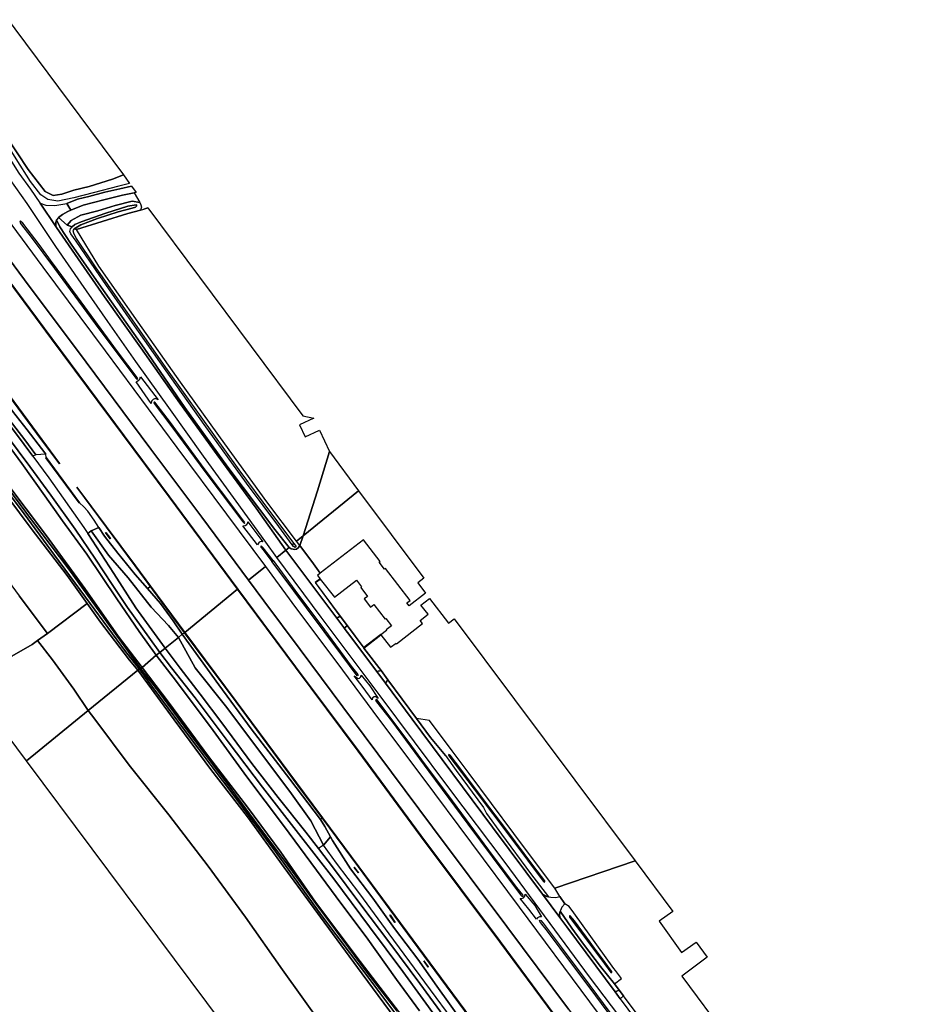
# Model space of a CAD drawing. Extents: x -26035517 to 31750492, y -9237385 to 8160032.
# Tile 270 of 298: x 28460222 to 28778200, y -4870432 to -4523683. Entities that reach past the tile are written whole.
import ezdxf

# ---------------------------------------------------------------- set-up
doc = ezdxf.new("R2010")
doc.units = 0
doc.layers.add('T-25', color=7, linetype='CONTINUOUS')

msp = doc.modelspace()

# ---------------------------------------------------------------- linework, layer by layer
at = {"layer": 'T-25', "color": 9}
for points in [[(28348281, -4400897, 13309), (28357870, -4413837, 13399), (28368183, -4427275, 13399), (28380854, -4443375, 13445), (28395974, -4461534, 13420), (28405290, -4472671, 13465), (28412065, -4480148, 13523), (28417312, -4486364, 13564), (28421504, -4491759, 13630), (28425646, -4497665, 13671), (28428516, -4502560, 13646), (28431238, -4508600, 13646), (28433957, -4515781, 13642), (28435973, -4523360, 13617), (28437687, -4529874, 13597), (28439554, -4536965, 13556), (28442036, -4545460, 13502), (28445479, -4552986, 13461), (28449335, -4560593, 13465), (28454451, -4568908, 13494), (28459941, -4577689, 13547), (28463976, -4583374, 13593), (28467356, -4588136, 13638), (28467460, -4588290, 13638)], [(28325423, -4418878, 14152), (28336530, -4433848, 14152), (28354805, -4458333, 14181), (28379178, -4491000, 14144), (28404773, -4525330, 14115), (28428972, -4557859, 14115), (28451664, -4588431, 14053), (28468349, -4610777, 14049), (28490360, -4640355, 14061), (28515628, -4674354, 14136), (28533047, -4697787, 14074), (28546819, -4716298, 14075)], [(28319298, -4423637, 14148), (28341872, -4453923, 14123), (28364593, -4484496, 14136), (28391630, -4520723, 14111), (28410987, -4546727, 14107), (28440267, -4586214, 14061), (28463548, -4617472, 14024), (28480204, -4639763, 13975), (28506410, -4674949, 14078), (28524336, -4698890, 14041), (28540873, -4721122, 14051)], [(28315582, -4426506, 13087), (28345494, -4466706, 12988), (28377228, -4509385, 13074), (28405218, -4546897, 13066), (28448473, -4605095, 13079), (28471469, -4636002, 13062), (28512965, -4691707, 13140), (28537007, -4724213, 13108)], [(28509638, -4746482, 14178), (28505663, -4741113, 14296), (28498191, -4730672, 14205), (28492754, -4722552, 14160), (28486982, -4713675, 14090), (28479821, -4703072, 14090), (28471231, -4691074, 14045), (28463800, -4681044, 13955), (28451039, -4664043, 14045), (28437848, -4645891, 14078), (28427090, -4631036, 14111), (28418126, -4618765, 14082), (28406505, -4604150, 14144), (28391021, -4583823, 14123), (28377199, -4564854, 14263), (28364773, -4547890, 14288), (28353888, -4533708, 14296), (28343020, -4519316, 14407)], [(28346743, -4520167, 14312), (28358917, -4535950, 14296), (28361595, -4539449, 14306), (28370358, -4550897, 14337), (28382544, -4567440, 14210), (28395073, -4584421, 14177), (28407363, -4600667, 14111), (28413339, -4608571, 14066), (28419361, -4616536, 14020), (28430911, -4631886, 14004), (28444634, -4650739, 13996), (28458702, -4669146, 14000), (28464838, -4677436, 14000), (28470497, -4685080, 14000), (28482810, -4702514, 14094), (28484183, -4704601, 14106), (28493439, -4718672, 14189), (28501170, -4730810, 14267), (28507736, -4739897, 14275), (28511468, -4745001, 14166)], [(28550867, -4713044, 13620), (28546974, -4707702, 13621), (28536463, -4693241, 13621), (28524969, -4677441, 13568), (28513310, -4661107, 13584), (28501168, -4644071, 13527), (28491290, -4629981, 13494), (28481823, -4616472, 13502), (28472907, -4603524, 13543), (28462806, -4588425, 13535), (28454867, -4577089, 13523), (28448820, -4567513, 13572), (28444288, -4559792, 13572), (28440549, -4552352, 13552), (28437833, -4545387, 13593), (28435474, -4537170, 13576), (28433350, -4528778, 13564), (28430933, -4520439, 13539)], [(28474239, -4680021, 13161), (28467970, -4671556, 13255), (28453026, -4651536, 13321), (28435077, -4627360, 13284), (28416204, -4602049, 13243), (28395044, -4573652, 13181), (28372076, -4542793, 13177), (28359363, -4525590, 13214)], [(28459941, -4577689, 13547), (28463976, -4583374, 13593), (28467356, -4588136, 13638), (28467460, -4588290, 13638), (28472985, -4596523, 13626), (28473216, -4596868, 13626), (28480846, -4607874, 13626), (28490085, -4621274, 13617), (28502939, -4639267, 13638), (28516666, -4658691, 13675), (28529750, -4676909, 13700), (28543543, -4695685, 13695), (28553978, -4710453, 13690), (28550867, -4713044, 13620), (28546974, -4707702, 13621), (28536463, -4693241, 13621), (28524969, -4677441, 13568), (28513310, -4661107, 13584), (28501168, -4644071, 13527), (28491290, -4629981, 13494), (28481823, -4616472, 13502), (28472907, -4603524, 13543), (28462806, -4588425, 13535), (28454867, -4577089, 13523)], [(28499569, -4582317, 13272), (28495512, -4583288, 13218), (28490207, -4584438, 13280), (28484630, -4585992, 13317), (28480589, -4586928, 13371), (28476830, -4588395, 13428)], [(28501309, -4584565, 13329), (28500592, -4584699, 13315), (28496490, -4585467, 13235), (28489906, -4587100, 13260), (28482587, -4589041, 13387), (28478215, -4590787, 13494)], [(28500592, -4584699, 13315), (28502564, -4588017, 13251)], [(28473167, -4594207, 13617), (28472909, -4595159, 13617), (28472985, -4596523, 13626), (28467460, -4588290, 13638), (28469454, -4588945, 13630), (28472653, -4589148, 13609), (28476830, -4588395, 13428), (28478215, -4590787, 13494), (28477229, -4591241, 13523), (28475300, -4592313, 13547), (28473932, -4593361, 13601), (28473167, -4594207, 13617)], [(28505419, -4589932, 13161), (28504004, -4590414, 13169)], [(28555125, -4709543, 13706), (28550083, -4703274, 13720), (28533510, -4681217, 13716), (28518450, -4660227, 13671), (28504078, -4639373, 13654), (28488933, -4617882, 13626), (28478317, -4602716, 13658), (28474372, -4596674, 13667), (28473167, -4594207, 13617)], [(28473932, -4593361, 13601), (28476972, -4595988, 13531), (28478717, -4596594, 12589)], [(28553978, -4710453, 13690), (28543543, -4695685, 13695), (28529750, -4676909, 13700), (28516666, -4658691, 13675), (28502939, -4639267, 13638), (28490085, -4621274, 13617), (28480846, -4607874, 13626), (28473216, -4596868, 13626), (28472985, -4596523, 13626)], [(28479411, -4597319, 12589), (28480231, -4597615, 13482)], [(28448433, -4605125, 12690), (28471429, -4636032, 12690), (28512925, -4691737, 12690), (28536968, -4724245, 12690), (28518357, -4739541, 12690), (28506336, -4723229, 12690), (28500989, -4715973, 12690), (28480388, -4688309, 12690), (28480308, -4688369, 12690), (28500909, -4716033, 12690), (28506256, -4723289, 12690), (28505296, -4723986, 12690), (28500845, -4719107, 12690), (28494764, -4711524, 12690), (28490134, -4705594, 12690), (28488155, -4702566, 12690), (28486433, -4699933, 12690), (28484265, -4696711, 12690), (28482794, -4695245, 12690), (28481264, -4693827, 12690), (28469545, -4677877, 12690), (28469401, -4676745, 12690), (28467959, -4674753, 12690), (28462852, -4668173, 12690), (28457654, -4661562, 12690)], [(28502724, -4649451, 13568), (28508951, -4657519, 13642)], [(28452986, -4651566, 12690), (28467930, -4671586, 12690), (28474199, -4680051, 12690), (28474279, -4679991, 12690), (28468010, -4671526, 12690), (28453066, -4651506, 12690)], [(28506528, -4658796, 13844), (28501299, -4651173, 13765)], [(28451039, -4664043, 14045), (28463800, -4681044, 13955), (28471231, -4691074, 14045), (28479821, -4703072, 14090), (28486982, -4713675, 14090), (28492754, -4722552, 14160), (28498191, -4730672, 14205), (28505663, -4741113, 14296), (28509638, -4746482, 14178), (28508335, -4747510, 14239), (28502262, -4739138, 14255), (28494465, -4727645, 14251), (28483822, -4711851, 14185), (28475289, -4700158, 14061), (28469124, -4691325, 14160), (28460976, -4679987, 14131), (28454555, -4671181, 14148)], [(28458702, -4669146, 14000), (28464838, -4677436, 14000), (28470497, -4685080, 14000), (28482810, -4702514, 14094), (28484183, -4704601, 14106), (28493439, -4718672, 14189), (28501170, -4730810, 14267), (28507736, -4739897, 14275), (28511468, -4745001, 14166), (28509638, -4746482, 14178), (28505663, -4741113, 14296), (28498191, -4730672, 14205), (28492754, -4722552, 14160), (28486982, -4713675, 14090), (28479821, -4703072, 14090), (28471231, -4691074, 14045), (28463800, -4681044, 13955), (28451039, -4664043, 14045)], [(28454555, -4671181, 14148), (28460976, -4679987, 14131), (28469124, -4691325, 14160), (28475289, -4700158, 14061), (28483822, -4711851, 14185), (28494465, -4727645, 14251), (28502262, -4739138, 14255), (28508335, -4747510, 14239), (28503323, -4751767, 12801), (28494968, -4740727, 12795), (28483184, -4723991, 12799), (28469715, -4705405, 12795), (28455347, -4686398, 12820)], [(28469401, -4676745, 12690), (28465868, -4676970, 14044), (28464838, -4677436, 14000)], [(28451221, -4682254, 11274), (28464759, -4700288, 11274), (28477502, -4717161, 11274), (28490340, -4734912, 11274), (28502833, -4752137, 11423), (28502429, -4752400, 11423), (28497537, -4746209, 11274), (28485084, -4729290, 11274), (28472543, -4712212, 11274), (28460494, -4695954, 11274), (28448412, -4680073, 11274)], [(28448412, -4680073, 11274), (28460494, -4695954, 11274), (28472543, -4712212, 11274), (28485084, -4729290, 11274), (28497537, -4746209, 11274), (28502429, -4752400, 11423), (28501878, -4752795, 12751), (28498952, -4749192, 12832), (28488665, -4735902, 12721), (28484014, -4729331, 12683), (28476992, -4719410, 12626), (28464217, -4702854, 12737), (28452147, -4686799, 12869)], [(28481224, -4693857, 12622), (28469505, -4677907, 12622)], [(28455347, -4686398, 12820), (28469715, -4705405, 12795), (28483184, -4723991, 12799), (28494968, -4740727, 12795), (28503323, -4751767, 12801), (28502833, -4752137, 11423), (28490340, -4734912, 11274), (28477502, -4717161, 11274), (28464759, -4700288, 11274), (28451221, -4682254, 11274)], [(28452147, -4686799, 12869), (28464217, -4702854, 12737), (28476992, -4719410, 12626), (28484014, -4729331, 12683), (28469986, -4739792, 12750), (28460042, -4726582, 12721)], [(28518318, -4739573, 13096), (28500949, -4716003, 13194), (28480348, -4688339, 13198)], [(28540569, -4700516, 13650), (28545839, -4707518, 13720)], [(28488155, -4702566, 12690), (28485434, -4703672, 14176), (28484183, -4704601, 14106)], [(28492169, -4706464, 13165), (28490495, -4704259, 13165)], [(28543953, -4708579, 13868), (28538884, -4701918, 13852)], [(28558911, -4708800, 13702), (28558420, -4709612, 13600), (28557686, -4710158, 13571), (28556876, -4710286, 13596), (28556547, -4710181, 13630), (28555917, -4709980, 13694), (28555125, -4709543, 13706)], [(28558911, -4708800, 13702), (28563686, -4715301, 13678)], [(28676427, -4881198, 13563), (28660985, -4860760, 13547), (28631268, -4820550, 13600), (28611382, -4794165, 13551), (28587201, -4761804, 13555), (28566474, -4734072, 13538), (28550867, -4713044, 13620), (28553978, -4710453, 13690), (28571955, -4734416, 13643), (28574419, -4737700, 13636), (28574582, -4737917, 13636), (28575728, -4739445, 13633), (28586039, -4753285, 13650), (28589070, -4757352, 13655), (28598513, -4770026, 13670), (28626786, -4808039, 13706), (28644386, -4831619, 13673), (28650527, -4839847, 13662), (28652956, -4843101, 13657), (28669971, -4866093, 13662), (28671737, -4868479, 13663), (28680223, -4879946, 13665)], [(28553978, -4710453, 13690), (28571955, -4734416, 13643)], [(28778200, -5017295, 13568), (28770671, -5007371, 13547), (28746198, -4974604, 13596), (28721122, -4941033, 13555), (28702511, -4916178, 13583), (28676427, -4881198, 13563), (28660985, -4860760, 13547), (28631268, -4820550, 13600), (28611382, -4794165, 13551), (28587201, -4761804, 13555), (28566474, -4734072, 13538), (28550867, -4713044, 13620)], [(28653544, -4872151, 14079), (28631799, -4843079, 14059), (28605698, -4808044, 14051), (28581612, -4775737, 14043), (28559056, -4745487, 14088), (28546192, -4728317, 14030), (28540873, -4721122, 14051), (28546819, -4716298, 14075), (28557410, -4730668, 14088), (28571541, -4749576, 14129), (28587026, -4770388, 14071), (28601864, -4790198, 14071), (28619394, -4813728, 14079), (28636135, -4836188, 14100), (28660974, -4869505, 14133), (28677275, -4891348, 14079)], [(28546819, -4716298, 14075), (28557410, -4730668, 14088), (28571541, -4749576, 14129), (28587026, -4770388, 14071), (28601864, -4790198, 14071), (28619394, -4813728, 14079), (28636135, -4836188, 14100), (28660974, -4869505, 14133), (28677275, -4891348, 14079), (28693161, -4912561, 14092), (28709796, -4934880, 14100), (28726851, -4957732, 14125), (28742670, -4978842, 14153), (28758579, -5000224, 14207), (28773572, -5020364, 14231)], [(28540873, -4721122, 14051), (28546192, -4728317, 14030), (28559056, -4745487, 14088), (28581612, -4775737, 14043), (28605698, -4808044, 14051), (28631799, -4843079, 14059), (28653544, -4872151, 14079), (28677895, -4904738, 14092), (28703157, -4938664, 14137), (28731097, -4975961, 14161), (28753246, -5005784, 14215), (28767291, -5024655, 14267)], [(28566092, -4720641, 15500), (28564330, -4721875, 15500), (28573096, -4733704, 15500)], [(28627003, -4885995, 12620), (28598731, -4847756, 12620), (28579709, -4821989, 12620), (28566852, -4804740, 12620), (28560438, -4796129, 12620), (28536536, -4763797, 12620), (28518357, -4739541, 12690), (28536968, -4724245, 12690), (28557351, -4751649, 12620), (28579443, -4781234, 12620), (28601461, -4811074, 12620), (28629376, -4848388, 12620), (28653588, -4881117, 12620)], [(28537028, -4724241, 13108), (28557391, -4751619, 13108), (28579483, -4781204, 13133), (28601501, -4811044, 13120), (28629416, -4848358, 13100), (28653628, -4881087, 13046), (28677999, -4913925, 13087), (28703053, -4947684, 13067), (28729960, -4984091, 13038), (28747256, -5007274, 13071), (28762578, -5027671, 13044)], [(28484014, -4729331, 12683), (28469986, -4739792, 12750)], [(28573110, -4733722, 13620), (28573070, -4733752, 13600), (28571955, -4734416, 13643), (28574419, -4737700, 13636), (28574582, -4737917, 13636), (28575728, -4739445, 13633), (28586039, -4753285, 13650), (28589070, -4757352, 13655), (28598513, -4770026, 13670), (28626786, -4808039, 13706), (28644386, -4831619, 13673)], [(28573110, -4733722, 13620), (28575654, -4737136, 13620)], [(28659411, -4929979, 13179), (28645950, -4911782, 13260), (28626963, -4886025, 13198), (28598691, -4847786, 13215), (28579669, -4822019, 13231), (28566812, -4804770, 12817), (28560398, -4796159, 13219), (28536496, -4763827, 13120), (28518329, -4739588, 13096)], [(28575654, -4737136, 13620), (28575614, -4737166, 13600), (28574582, -4737917, 13636)], [(28575654, -4737136, 15500), (28581437, -4744906, 15500), (28587431, -4740292, 15500)], [(28466442, -4742345, 12633), (28471756, -4749063, 12503), (28479350, -4759407, 12495), (28484392, -4766991, 12530)], [(28601023, -4872715, 14280), (28592924, -4861745, 14428), (28582241, -4846641, 14530), (28573360, -4834831, 14530), (28564777, -4823215, 14424), (28553112, -4807460, 14272), (28540234, -4790371, 14170), (28528436, -4774010, 14145), (28515440, -4756694, 14207), (28508335, -4747510, 14239), (28509638, -4746482, 14178), (28513691, -4751908, 14133), (28522010, -4762470, 14084), (28533687, -4778022, 14100), (28545737, -4793938, 14108), (28558406, -4810318, 14178), (28570842, -4826214, 14252), (28583455, -4843172, 14264), (28595245, -4858875, 14207), (28607593, -4875995, 14161)], [(28607593, -4875995, 14161), (28595245, -4858875, 14207), (28583455, -4843172, 14264), (28570842, -4826214, 14252), (28558406, -4810318, 14178), (28545737, -4793938, 14108), (28533687, -4778022, 14100), (28522010, -4762470, 14084), (28513691, -4751908, 14133), (28509638, -4746482, 14178), (28511468, -4745001, 14166), (28516770, -4752059, 14157), (28523793, -4761236, 14063), (28531428, -4771330, 14063), (28542038, -4785571, 14063), (28551313, -4797601, 14059), (28560980, -4809827, 14104), (28565440, -4815613, 14138), (28570767, -4822524, 14178), (28580056, -4834978, 14227), (28590599, -4848911, 14252), (28601184, -4863121, 14207), (28609523, -4874467, 14194)], [(28509638, -4746482, 14178), (28513691, -4751908, 14133), (28522010, -4762470, 14084), (28533687, -4778022, 14100), (28545737, -4793938, 14108), (28558406, -4810318, 14178), (28570842, -4826214, 14252), (28583455, -4843172, 14264), (28595245, -4858875, 14207), (28607593, -4875995, 14161), (28619495, -4891790, 14088), (28631435, -4907663, 14002), (28643406, -4923315, 14022), (28655169, -4939366, 14010), (28667568, -4956443, 14079), (28679863, -4972943, 14129), (28692551, -4989463, 13998), (28705066, -5006794, 13973), (28717399, -5024376, 13989), (28727214, -5037862, 14026), (28733889, -5046516, 14108)], [(28609523, -4874467, 14194), (28601184, -4863121, 14207), (28590599, -4848911, 14252), (28580056, -4834978, 14227), (28570767, -4822524, 14178), (28565440, -4815613, 14138), (28560980, -4809827, 14104), (28551313, -4797601, 14059), (28542038, -4785571, 14063), (28531428, -4771330, 14063), (28523793, -4761236, 14063), (28516770, -4752059, 14157), (28511468, -4745001, 14166)], [(28595234, -4874936, 12817), (28580190, -4855415, 12813), (28564490, -4834408, 12723), (28552256, -4816910, 12661), (28540434, -4801037, 12694), (28526683, -4783106, 12710), (28512688, -4764028, 12764), (28503323, -4751767, 12801), (28508335, -4747510, 14239), (28515440, -4756694, 14207), (28528436, -4774010, 14145), (28540234, -4790371, 14170), (28553112, -4807460, 14272), (28564777, -4823215, 14424), (28573360, -4834831, 14530), (28582241, -4846641, 14530), (28592924, -4861745, 14428), (28601023, -4872715, 14280)], [(28592435, -4873482, 11423), (28581459, -4858927, 11423), (28566678, -4839236, 11423), (28550205, -4816495, 11423), (28535659, -4796902, 11423), (28519353, -4775347, 11423), (28506081, -4757464, 11423), (28502429, -4752400, 11423), (28502833, -4752137, 11423), (28508873, -4759969, 11423), (28519818, -4774712, 11423), (28531340, -4789992, 11423), (28544475, -4807800, 11423), (28555418, -4822405, 11423), (28565460, -4836277, 11423), (28571421, -4844170, 11423), (28582872, -4859634, 11423), (28593204, -4872906, 11423)], [(28593204, -4872906, 11423), (28582872, -4859634, 11423), (28571421, -4844170, 11423), (28565460, -4836277, 11423), (28555418, -4822405, 11423), (28544475, -4807800, 11423), (28531340, -4789992, 11423), (28519818, -4774712, 11423), (28508873, -4759969, 11423), (28502833, -4752137, 11423), (28503323, -4751767, 12801), (28512688, -4764028, 12764), (28526683, -4783106, 12710), (28540434, -4801037, 12694), (28552256, -4816910, 12661), (28564490, -4834408, 12723), (28580190, -4855415, 12813), (28595234, -4874936, 12817)], [(28587508, -4752852, 13690), (28586039, -4753285, 13650)], [(28587508, -4752852, 13690), (28589932, -4756190, 13768)], [(28584400, -4763191, 13838), (28581167, -4758824, 13858), (28578088, -4754760, 13838)], [(28580527, -4754536, 13530), (28583550, -4758315, 13629), (28586543, -4762787, 13518)], [(28589932, -4756190, 13768), (28589070, -4757352, 13655)], [(28484392, -4766991, 12530), (28486752, -4770038, 12530), (28498746, -4786164, 12485), (28512799, -4803733, 12485), (28526643, -4821797, 12522), (28539745, -4839738, 12579), (28552774, -4858239, 12596), (28566445, -4877307, 12583), (28577190, -4892863, 12609)], [(28610226, -4782848, 13739), (28604987, -4776528, 13690), (28599996, -4769777, 13768)], [(28623897, -4801602, 13740), (28624660, -4803241, 13735), (28629981, -4810561, 13670), (28640164, -4824355, 13653), (28646563, -4832591, 13641)], [(28616076, -4876510, 12624), (28607183, -4863985, 12624), (28600528, -4854533, 12624), (28592239, -4843760, 12624), (28584609, -4833074, 12624), (28576768, -4822703, 12624), (28570430, -4812726, 12624), (28569684, -4811404, 12624), (28567683, -4807861, 12624), (28566234, -4805368, 12878), (28566772, -4804800, 12620), (28579629, -4822049, 12620), (28598651, -4847816, 12620), (28626923, -4886055, 12620)], [(28569684, -4811404, 12624), (28567255, -4814353, 14276), (28565440, -4815613, 14138)], [(28614616, -4878369, 14207), (28602942, -4862626, 14190), (28590431, -4845621, 14301), (28580103, -4831489, 14202), (28571790, -4820682, 14276), (28567255, -4814353, 14276), (28569684, -4811404, 12624), (28570430, -4812726, 12624), (28576768, -4822703, 12624), (28584609, -4833074, 12624), (28592239, -4843760, 12624), (28600528, -4854533, 12624), (28607183, -4863985, 12624), (28616076, -4876510, 12624)], [(28579574, -4824100, 13190), (28578101, -4822199, 13190)], [(28690277, -4890700, 13813), (28672920, -4867468, 13875), (28671401, -4865429, 13788), (28669734, -4863193, 13747), (28672186, -4861398, 13805), (28670131, -4858563, 13637), (28669565, -4857783, 13637), (28655387, -4838231, 13648), (28653791, -4836030, 13649), (28652276, -4834990, 13645), (28650488, -4832488, 13645), (28648772, -4829510, 13624), (28677005, -4819945, 13186), (28690339, -4837714, 13600), (28685504, -4841145, 13600), (28693365, -4852224, 13600), (28698478, -4848596, 13600), (28702421, -4853867, 13600), (28693479, -4860505, 13600), (28709331, -4881856, 13600)], [(28650488, -4832488, 13645), (28648772, -4829510, 13624)], [(28642227, -4840504, 13957), (28639641, -4836915, 13961), (28636531, -4833123, 13911)], [(28638288, -4831672, 13645), (28641685, -4835683, 13772), (28644099, -4839650, 13788)], [(28646563, -4832591, 13641), (28645875, -4832457, 13641), (28644386, -4831619, 13673), (28650527, -4839847, 13662)], [(28646563, -4832591, 13641), (28647375, -4832749, 13641), (28649089, -4832795, 13657), (28650488, -4832488, 13645), (28652276, -4834990, 13645), (28651211, -4836274, 13620), (28650710, -4837363, 13633), (28650670, -4837575, 13635), (28650444, -4838771, 13649), (28650527, -4839847, 13662), (28652956, -4843101, 13657), (28669971, -4866093, 13662), (28671737, -4868479, 13663), (28680223, -4879946, 13665), (28688543, -4890951, 13671), (28695252, -4899825, 13676), (28709192, -4918263, 13686), (28729987, -4946311, 13701), (28736384, -4954939, 13705), (28737211, -4956054, 13706), (28746669, -4968702, 13692)], [(28653791, -4836030, 13649), (28652276, -4834990, 13645)], [(28592435, -4841594, 13190), (28590711, -4839003, 13190)], [(28669734, -4863193, 13747), (28664883, -4857156, 13629), (28658814, -4849258, 13633), (28654768, -4843659, 13608), (28650670, -4837575, 13635)], [(28604132, -4857282, 13190), (28602599, -4855137, 13190)], [(28671401, -4865429, 13788), (28669971, -4866093, 13662)], [(28671401, -4865429, 13788), (28672920, -4867468, 13875)], [(28672920, -4867468, 13875), (28671737, -4868479, 13663)]]:
    msp.add_polyline3d(points, dxfattribs=at)
for points in [[(28546819, -4716298, 14075), (28540873, -4721122, 14051), (28524336, -4698890, 14041), (28506410, -4674949, 14078), (28480204, -4639763, 13975), (28463548, -4617472, 14024), (28440267, -4586214, 14061), (28410987, -4546727, 14107), (28391630, -4520723, 14111), (28364593, -4484496, 14136), (28341872, -4453923, 14123), (28319298, -4423637, 14148), (28325423, -4418878, 14152), (28336530, -4433848, 14152), (28354805, -4458333, 14181), (28379178, -4491000, 14144), (28404773, -4525330, 14115), (28428972, -4557859, 14115), (28451664, -4588431, 14053), (28468349, -4610777, 14049), (28490360, -4640355, 14061), (28515628, -4674354, 14136), (28533047, -4697787, 14074)], [(28536968, -4724245, 12690), (28512925, -4691737, 12690), (28471429, -4636032, 12690), (28448433, -4605125, 12690), (28405178, -4546927, 12690), (28377188, -4509415, 12690), (28345454, -4466736, 12690), (28315521, -4426508, 12690), (28315601, -4426448, 13087), (28345534, -4466676, 12988), (28377268, -4509355, 13074), (28405258, -4546867, 13066), (28448513, -4605065, 13079), (28471509, -4635972, 13062), (28513005, -4691677, 13140), (28537046, -4724181, 13108)], [(28447990, -4550894, 12843), (28446884, -4548445, 12799), (28443071, -4535549, 12778), (28440499, -4525099, 12766), (28437492, -4515817, 12717), (28433859, -4505571, 12688), (28431903, -4499939, 12676), (28430458, -4495038, 12626), (28427387, -4489872, 12371), (28438338, -4502854, 12363), (28454713, -4521807, 12416), (28496770, -4578357, 12811), (28492883, -4579853, 12787), (28484681, -4582426, 12857), (28479299, -4583765, 12972), (28475051, -4585069, 12996), (28472028, -4585590, 13005), (28469148, -4584163, 13025), (28463235, -4576385, 12996), (28455491, -4564697, 12959), (28450053, -4555460, 12926)], [(28383741, -4558544, 12690), (28372036, -4542823, 13177), (28365404, -4533847, 12690), (28359323, -4525620, 12690), (28359403, -4525560, 12690), (28365484, -4533787, 12690), (28372116, -4542763, 12690), (28383821, -4558484, 12690), (28395084, -4573622, 12690), (28416244, -4602019, 12690), (28435117, -4627330, 12690), (28453066, -4651506, 12690), (28468010, -4671526, 12690), (28474279, -4679991, 12690), (28474199, -4680051, 12690), (28467930, -4671586, 12690), (28452986, -4651566, 12690), (28435037, -4627390, 12690), (28416164, -4602079, 12690), (28395004, -4573682, 12690)], [(28442389, -4757709, 12931), (28299509, -4566445, 12762), (28313923, -4555954, 12778), (28326046, -4547257, 12774), (28336053, -4560657, 12787), (28349865, -4578903, 12820), (28367516, -4602319, 12926), (28386363, -4627578, 12902), (28403590, -4650730, 12807), (28419052, -4671441, 12807), (28435681, -4693578, 12811), (28447309, -4709398, 12865), (28460042, -4726582, 12721), (28469986, -4739792, 12750), (28466442, -4742345, 12633), (28464613, -4743662, 12573), (28457446, -4747866, 12791), (28451764, -4751305, 12992)], [(28447990, -4550894, 12843), (28450053, -4555460, 12926), (28455491, -4564697, 12959), (28463235, -4576385, 12996), (28469148, -4584163, 13025), (28472028, -4585590, 13005), (28475051, -4585069, 12996), (28479299, -4583765, 12972), (28484681, -4582426, 12857), (28492883, -4579853, 12787), (28496770, -4578357, 12811), (28498958, -4581383, 13210), (28495128, -4582339, 13214), (28486085, -4584713, 13260), (28479294, -4586379, 13399), (28473622, -4587638, 13560), (28470147, -4587035, 13568), (28467679, -4585349, 13642), (28464007, -4580650, 13601), (28458996, -4572644, 13498), (28452781, -4562814, 13457), (28447172, -4552758, 13375), (28446757, -4551773, 13388)], [(28500592, -4584699, 13315), (28496490, -4585467, 13235), (28489906, -4587100, 13260), (28482587, -4589041, 13387), (28478215, -4590787, 13494), (28476830, -4588395, 13428), (28480589, -4586928, 13371), (28484630, -4585992, 13317), (28490207, -4584438, 13280), (28495512, -4583288, 13218), (28499569, -4582317, 13272), (28501309, -4584565, 13329)], [(28476972, -4595988, 13531), (28473932, -4593361, 13601), (28475300, -4592313, 13547), (28477229, -4591241, 13523), (28478215, -4590787, 13494), (28482587, -4589041, 13387), (28489906, -4587100, 13260), (28496490, -4585467, 13235), (28500592, -4584699, 13315), (28502564, -4588017, 13251), (28499796, -4587571, 13264), (28493850, -4589077, 13251), (28487701, -4590977, 13268), (28481734, -4592558, 13432), (28478361, -4594424, 13519)], [(28473167, -4594207, 13617), (28472909, -4595159, 13617), (28472985, -4596523, 13626), (28467460, -4588290, 13638), (28469454, -4588945, 13630), (28472653, -4589148, 13609), (28476830, -4588395, 13428), (28478215, -4590787, 13494), (28477229, -4591241, 13523), (28475300, -4592313, 13547), (28473932, -4593361, 13601)], [(28478717, -4596594, 12589), (28476972, -4595988, 13531), (28478361, -4594424, 13519), (28481734, -4592558, 13432), (28487701, -4590977, 13268), (28493850, -4589077, 13251), (28499796, -4587571, 13264), (28502564, -4588017, 13251), (28502910, -4588842, 13206), (28503131, -4589741, 13181), (28502741, -4590758, 13159), (28498330, -4591960, 13124), (28480231, -4597615, 13482), (28479411, -4597319, 12589), (28481784, -4595899, 12589), (28487612, -4593736, 12589), (28494864, -4591370, 12589), (28499846, -4590038, 12589), (28501056, -4589678, 12589), (28501464, -4589273, 12589), (28501201, -4588885, 12589), (28498313, -4589304, 12589), (28490521, -4591769, 12589), (28481899, -4594836, 12589), (28479615, -4595856, 12589)], [(28556210, -4708569, 12720), (28551457, -4702186, 12589), (28540177, -4686876, 12589), (28525223, -4666218, 12589), (28511796, -4647356, 12589), (28499852, -4630345, 12589), (28488491, -4613872, 12589), (28480146, -4601679, 12589), (28478297, -4599072, 12589), (28477916, -4598328, 12589), (28478153, -4597296, 12589), (28478717, -4596594, 12589), (28479615, -4595856, 12589), (28481899, -4594836, 12589), (28490521, -4591769, 12589), (28498313, -4589304, 12589), (28501201, -4588885, 12589), (28501464, -4589273, 12589), (28501056, -4589678, 12589), (28499846, -4590038, 12589), (28494864, -4591370, 12589), (28487612, -4593736, 12589), (28481784, -4595899, 12589), (28479411, -4597319, 12589), (28478900, -4597883, 12589), (28479134, -4598799, 12589), (28480139, -4600760, 12589), (28486859, -4610663, 12589), (28498990, -4628204, 12589), (28511580, -4646118, 12589), (28524000, -4663577, 12589), (28537405, -4682191, 12589), (28548580, -4697228, 12589), (28556799, -4708120, 12720)], [(28560030, -4705481, 13702), (28557754, -4707362, 13702), (28547305, -4693505, 13765), (28532466, -4673072, 13749), (28516907, -4651335, 13708), (28502010, -4630224, 13535), (28488132, -4610430, 13515), (28480231, -4597615, 13482), (28498330, -4591960, 13124), (28502741, -4590758, 13159), (28504004, -4590414, 13169), (28505419, -4589932, 13161), (28559947, -4663245, 13161), (28563859, -4664017, 13358), (28558831, -4666384, 13391), (28560837, -4670531, 13391), (28565874, -4668235, 13391), (28569401, -4675803, 13552), (28565121, -4689578, 13671)], [(28555125, -4709543, 13706), (28553978, -4710453, 13690), (28543543, -4695685, 13695), (28529750, -4676909, 13700), (28516666, -4658691, 13675), (28502939, -4639267, 13638), (28490085, -4621274, 13617), (28480846, -4607874, 13626), (28473216, -4596868, 13626), (28472985, -4596523, 13626), (28472909, -4595159, 13617), (28473167, -4594207, 13617), (28474372, -4596674, 13667), (28478317, -4602716, 13658), (28488933, -4617882, 13626), (28504078, -4639373, 13654), (28518450, -4660227, 13671), (28533510, -4681217, 13716), (28550083, -4703274, 13720)], [(28472133, -4609773, 13025), (28472074, -4609692, 13025), (28467056, -4602878, 13054), (28461353, -4595323, 13165), (28460486, -4594604, 13165), (28460224, -4594762, 13169), (28460393, -4595243, 13157), (28460885, -4595922, 13120), (28464298, -4600261, 13033), (28472507, -4611282, 12955), (28488160, -4632576, 12906), (28501107, -4649966, 12988), (28501587, -4650348, 12988), (28501833, -4650105, 12988), (28501633, -4649748, 12988), (28494659, -4640494, 12943), (28481875, -4623022, 12943)], [(28413339, -4608571, 14066), (28414709, -4607315, 14190), (28416752, -4611128, 14197), (28426622, -4624439, 14156), (28437633, -4639360, 14086), (28450028, -4656266, 14078), (28462025, -4671664, 14086), (28465868, -4676970, 14044), (28464838, -4677436, 14000), (28458702, -4669146, 14000), (28444634, -4650739, 13996), (28430911, -4631886, 14004), (28419361, -4616536, 14020)], [(28465868, -4676970, 14044), (28462025, -4671664, 14086), (28450028, -4656266, 14078), (28437633, -4639360, 14086), (28426622, -4624439, 14156), (28416752, -4611128, 14197), (28414709, -4607315, 14190), (28416117, -4605050, 12690), (28417303, -4607359, 12690), (28421520, -4613509, 12690), (28430848, -4625681, 12690), (28442016, -4640678, 12690), (28452204, -4654292, 12690), (28457654, -4661562, 12690), (28462852, -4668173, 12690), (28467959, -4674753, 12690), (28469401, -4676745, 12690)], [(28502724, -4649451, 13568), (28508951, -4657519, 13642), (28507948, -4657084, 13679), (28507269, -4657435, 13749), (28506645, -4658069, 13811), (28506528, -4658796, 13844), (28501299, -4651173, 13765), (28502146, -4650646, 13716), (28502582, -4650231, 13593)], [(28516232, -4669513, 13095), (28516173, -4669432, 13095), (28513354, -4665566, 13070), (28509793, -4660933, 13070), (28507856, -4658385, 13062), (28507624, -4658352, 13062), (28507450, -4658553, 13062), (28507650, -4658839, 13062), (28513765, -4667030, 13083), (28525797, -4683239, 13046), (28538802, -4700531, 13087), (28539398, -4701101, 13087), (28539586, -4700925, 13087), (28539455, -4700609, 13103), (28536709, -4697017, 13103), (28525517, -4682265, 13070)], [(28560030, -4705481, 13702), (28565121, -4689578, 13671), (28569401, -4675803, 13552), (28579555, -4689605, 13711)], [(28481264, -4693827, 12690), (28481184, -4693887, 12622), (28469465, -4677937, 12622), (28469545, -4677877, 12690)], [(28518277, -4739601, 13096), (28506256, -4723289, 12690), (28500909, -4716033, 12690), (28480308, -4688369, 12690), (28480388, -4688309, 12690), (28500989, -4715973, 12690), (28506336, -4723229, 12690), (28518357, -4739541, 12690)], [(28558911, -4708800, 13702), (28560030, -4705481, 13702), (28579555, -4689605, 13711), (28602566, -4720368, 13600), (28600424, -4722034, 13600), (28603194, -4725595, 13600), (28597400, -4730102, 13600), (28596602, -4729076, 13600), (28597753, -4728181, 13600), (28589052, -4716994, 13600), (28588781, -4717204, 13600), (28586878, -4714758, 13600), (28587254, -4714465, 13600), (28581306, -4706818, 13600), (28566112, -4718637, 13600), (28563686, -4715301, 13678)], [(28538884, -4701918, 13852), (28539644, -4701826, 13794), (28540195, -4701487, 13753), (28540551, -4700932, 13695), (28540569, -4700516, 13650), (28545839, -4707518, 13720), (28545246, -4707411, 13778), (28544621, -4707698, 13835), (28543953, -4708579, 13868)], [(28484183, -4704601, 14106), (28485434, -4703672, 14176), (28491558, -4712211, 14164), (28498403, -4720192, 14234), (28506589, -4730591, 14279), (28512589, -4737031, 14242), (28516121, -4741302, 14034), (28511468, -4745001, 14166), (28507736, -4739897, 14275), (28501170, -4730810, 14267), (28493439, -4718672, 14189)], [(28516121, -4741302, 14034), (28512589, -4737031, 14242), (28506589, -4730591, 14279), (28498403, -4720192, 14234), (28491558, -4712211, 14164), (28485434, -4703672, 14176), (28488155, -4702566, 12690), (28490134, -4705594, 12690), (28494764, -4711524, 12690), (28500845, -4719107, 12690), (28505296, -4723986, 12690), (28509863, -4729333, 12622), (28514287, -4735381, 12622), (28517493, -4740136, 12624)], [(28492129, -4706494, 12690), (28490455, -4704289, 12690), (28490535, -4704229, 12690), (28492209, -4706434, 12690)], [(28556547, -4710181, 13630), (28556876, -4710286, 13596), (28557686, -4710158, 13571), (28558420, -4709612, 13600), (28558911, -4708800, 13702), (28563686, -4715301, 13678), (28566112, -4718637, 13600), (28565126, -4719403, 13600), (28566063, -4720600, 13600), (28564259, -4721864, 13600), (28573070, -4733752, 13600), (28571955, -4734416, 13643), (28553978, -4710453, 13690), (28555125, -4709543, 13706), (28555917, -4709980, 13694)], [(28556210, -4708569, 12720), (28556799, -4708120, 12720), (28557245, -4708724, 12720), (28557457, -4709080, 12720), (28557489, -4709338, 12720), (28557232, -4709522, 12720), (28556643, -4709187, 12720)], [(28558911, -4708800, 13702), (28557754, -4707362, 13702), (28560030, -4705481, 13702)], [(28549537, -4714128, 13124), (28548176, -4712452, 13107), (28546043, -4709660, 13112), (28545373, -4709052, 13107), (28545113, -4709183, 13107), (28545204, -4709417, 13103), (28545991, -4710426, 13112), (28549107, -4714434, 13116)], [(28549107, -4714434, 13116), (28549537, -4714128, 13124), (28557208, -4724606, 13112), (28567605, -4738582, 13169), (28577011, -4751294, 13124), (28579371, -4754342, 13137), (28579486, -4754531, 13137), (28579348, -4754682, 13137), (28579067, -4754703, 13137), (28573658, -4747525, 13124), (28561299, -4730851, 13128), (28552380, -4718859, 13116)], [(28575654, -4737136, 13620), (28573110, -4733722, 13620), (28573150, -4733692, 13600), (28564401, -4721886, 13600), (28566121, -4720682, 13600), (28571100, -4727083, 13600), (28578830, -4721071, 13600), (28580674, -4723442, 13600), (28580346, -4723697, 13600), (28582740, -4726775, 13600), (28581596, -4727665, 13600), (28583855, -4730569, 13600), (28585018, -4729664, 13600), (28589005, -4734790, 13600), (28589231, -4734614, 13600), (28591157, -4737091, 13600), (28589271, -4738558, 13600), (28589418, -4738746, 13600), (28587458, -4740271, 13600), (28587427, -4740231, 13600), (28581447, -4744835, 13600), (28575694, -4737106, 13600)], [(28517493, -4740136, 12624), (28514287, -4735381, 12622), (28509863, -4729333, 12622), (28505296, -4723986, 12690), (28506256, -4723289, 12690), (28518277, -4739601, 13096)], [(28537046, -4724181, 13108), (28557431, -4751589, 13108), (28579523, -4781174, 13133), (28601541, -4811014, 13120), (28629456, -4848328, 13100), (28653668, -4881057, 13046), (28678039, -4913895, 13087), (28703093, -4947654, 13067), (28730000, -4984061, 13038), (28747296, -5007244, 13071), (28762618, -5027641, 13044), (28762538, -5027701, 12620), (28747216, -5007304, 12620), (28729920, -4984121, 12620), (28703013, -4947714, 12620), (28677959, -4913955, 12620), (28653588, -4881117, 12620), (28629376, -4848388, 12620), (28601461, -4811074, 12620), (28579443, -4781234, 12620), (28557351, -4751649, 12620), (28536968, -4724245, 12690)], [(28484392, -4766991, 12530), (28479350, -4759407, 12495), (28471756, -4749063, 12503), (28466442, -4742345, 12633), (28469986, -4739792, 12750), (28484014, -4729331, 12683), (28488665, -4735902, 12721), (28498952, -4749192, 12832), (28501878, -4752795, 12751)], [(28589932, -4756190, 13768), (28587508, -4752852, 13690), (28581427, -4744977, 13600), (28587492, -4740315, 13600), (28590890, -4744684, 13600), (28592797, -4743200, 13600), (28592996, -4743456, 13600), (28602090, -4736382, 13600), (28601262, -4735317, 13600), (28604132, -4733085, 13600), (28601591, -4729818, 13600), (28604558, -4727510, 13600), (28611335, -4736223, 13600), (28613289, -4734703, 13600), (28677005, -4819945, 13186), (28648772, -4829510, 13624), (28646569, -4826573, 13632), (28634322, -4810245, 13678), (28618509, -4789112, 13756), (28612580, -4781183, 13796), (28604613, -4770529, 13850), (28599996, -4769777, 13768)], [(28574582, -4737917, 13636), (28574419, -4737700, 13636), (28571955, -4734416, 13643), (28573070, -4733752, 13600), (28573110, -4733722, 13620), (28575654, -4737136, 13620), (28575614, -4737166, 13600)], [(28517493, -4740136, 12624), (28518277, -4739601, 13096), (28536456, -4763857, 13120), (28560358, -4796189, 13219), (28566772, -4804800, 12620), (28566234, -4805368, 12878), (28555354, -4791115, 12784), (28541786, -4773373, 12776), (28530367, -4757942, 12776)], [(28518277, -4739601, 13096), (28518357, -4739541, 12690), (28536536, -4763797, 12620), (28560438, -4796129, 12620), (28566852, -4804740, 12620), (28579709, -4821989, 12620), (28598731, -4847756, 12620), (28627003, -4885995, 12620), (28645990, -4911752, 12620), (28659462, -4929963, 12620), (28659381, -4930016, 12900), (28656070, -4925546, 12620), (28645910, -4911812, 12620), (28626923, -4886055, 12620), (28598651, -4847816, 12620), (28579629, -4822049, 12620), (28566772, -4804800, 12620), (28560358, -4796189, 13219), (28536456, -4763857, 13120)], [(28586039, -4753285, 13650), (28575728, -4739445, 13633), (28574582, -4737917, 13636), (28575614, -4737166, 13600), (28581427, -4744977, 13600), (28587508, -4752852, 13690)], [(28484392, -4766991, 12530), (28462656, -4784648, 12846), (28442389, -4757709, 12931), (28451764, -4751305, 12992), (28457446, -4747866, 12791), (28464613, -4743662, 12573), (28466442, -4742345, 12633), (28471756, -4749063, 12503), (28479350, -4759407, 12495)], [(28567255, -4814353, 14276), (28565440, -4815613, 14138), (28560980, -4809827, 14104), (28551313, -4797601, 14059), (28542038, -4785571, 14063), (28531428, -4771330, 14063), (28523793, -4761236, 14063), (28516770, -4752059, 14157), (28511468, -4745001, 14166), (28516121, -4741302, 14034), (28522044, -4751898, 13993), (28533237, -4765923, 13998), (28555968, -4796254, 14006), (28562758, -4805818, 14038)], [(28567255, -4814353, 14276), (28562758, -4805818, 14038), (28555968, -4796254, 14006), (28533237, -4765923, 13998), (28522044, -4751898, 13993), (28516121, -4741302, 14034), (28517493, -4740136, 12624), (28530367, -4757942, 12776), (28541786, -4773373, 12776), (28555354, -4791115, 12784), (28566234, -4805368, 12878), (28567683, -4807861, 12624), (28569684, -4811404, 12624)], [(28590358, -4884695, 12596), (28589188, -4884377, 12563), (28588064, -4884857, 12550), (28583947, -4887847, 12550), (28577190, -4892863, 12609), (28566445, -4877307, 12583), (28552774, -4858239, 12596), (28539745, -4839738, 12579), (28526643, -4821797, 12522), (28512799, -4803733, 12485), (28498746, -4786164, 12485), (28486752, -4770038, 12530), (28484392, -4766991, 12530), (28501878, -4752795, 12751), (28514667, -4770239, 12673), (28527600, -4787703, 12604), (28540457, -4804352, 12608), (28553410, -4822211, 12764), (28567455, -4841479, 12829), (28580864, -4859735, 12817), (28594159, -4877643, 12739), (28596181, -4880394, 12751)], [(28597057, -4879782, 11423), (28596181, -4880394, 12751), (28594159, -4877643, 12739), (28580864, -4859735, 12817), (28567455, -4841479, 12829), (28553410, -4822211, 12764), (28540457, -4804352, 12608), (28527600, -4787703, 12604), (28514667, -4770239, 12673), (28501878, -4752795, 12751), (28502429, -4752400, 11423), (28506081, -4757464, 11423), (28519353, -4775347, 11423), (28535659, -4796902, 11423), (28550205, -4816495, 11423), (28566678, -4839236, 11423), (28581459, -4858927, 11423), (28592435, -4873482, 11423)], [(28589932, -4756190, 13768), (28589070, -4757352, 13655), (28586039, -4753285, 13650), (28587508, -4752852, 13690)], [(28578088, -4754760, 13838), (28579443, -4755699, 13739), (28579957, -4755547, 13653), (28580431, -4755137, 13596), (28580527, -4754536, 13530), (28583550, -4758315, 13629), (28586543, -4762787, 13518), (28585810, -4762193, 13596), (28585088, -4762152, 13715), (28584481, -4762449, 13768), (28584400, -4763191, 13838), (28581167, -4758824, 13858)], [(28623897, -4801602, 13740), (28624660, -4803241, 13735), (28629981, -4810561, 13670), (28640164, -4824355, 13653), (28646563, -4832591, 13641), (28645875, -4832457, 13641), (28644386, -4831619, 13673), (28626786, -4808039, 13706), (28598513, -4770026, 13670), (28589070, -4757352, 13655), (28589932, -4756190, 13768), (28599996, -4769777, 13768), (28604987, -4776528, 13690), (28610226, -4782848, 13739), (28613941, -4788078, 13735), (28623579, -4801169, 13743)], [(28602939, -4785744, 13231), (28602879, -4785664, 13231), (28597384, -4778245, 13153), (28589295, -4767482, 13157), (28586032, -4763136, 13190), (28585749, -4763110, 13190), (28585602, -4763399, 13202), (28585949, -4763877, 13219), (28591157, -4770591, 13174), (28604404, -4788472, 13157), (28618151, -4807028, 13083), (28631169, -4824498, 13112), (28636692, -4831932, 13141), (28637239, -4832444, 13145), (28637546, -4832211, 13133), (28637516, -4831903, 13120), (28635381, -4829303, 13092), (28625453, -4816125, 13079), (28612694, -4798814, 13186)], [(28577190, -4892863, 12609), (28576896, -4893081, 12612), (28571170, -4897354, 12719), (28560179, -4905265, 12821), (28555132, -4908640, 12891), (28462656, -4784648, 12846), (28484392, -4766991, 12530), (28486752, -4770038, 12530), (28498746, -4786164, 12485), (28512799, -4803733, 12485), (28526643, -4821797, 12522), (28539745, -4839738, 12579), (28552774, -4858239, 12596), (28566445, -4877307, 12583)], [(28625885, -4801266, 12923), (28625826, -4801186, 12923), (28622013, -4796032, 12895), (28615647, -4787579, 12915), (28611879, -4782750, 12952), (28611452, -4782407, 12952), (28611243, -4782588, 12952), (28611415, -4782913, 12952), (28620361, -4794656, 12874), (28633262, -4811859, 12878), (28644647, -4827119, 12874), (28645004, -4827425, 12874), (28645275, -4827247, 12874), (28645166, -4826933, 12874), (28641369, -4821919, 12858), (28631424, -4808604, 12887)], [(28578061, -4822230, 12620), (28579534, -4824131, 12620), (28579614, -4824069, 12620), (28578141, -4822168, 12620)], [(28636531, -4833123, 13911), (28637140, -4833226, 13875), (28637685, -4832968, 13825), (28638118, -4832407, 13743), (28638288, -4831672, 13645), (28641685, -4835683, 13772), (28644099, -4839650, 13788), (28643338, -4839568, 13850), (28642583, -4839933, 13907), (28642227, -4840504, 13957), (28639641, -4836915, 13961)], [(28646563, -4832591, 13641), (28647375, -4832749, 13641), (28649089, -4832795, 13657), (28650488, -4832488, 13645), (28652276, -4834990, 13645), (28651211, -4836274, 13620), (28650710, -4837363, 13633), (28650670, -4837575, 13635), (28650444, -4838771, 13649), (28650527, -4839847, 13662), (28644386, -4831619, 13673), (28645875, -4832457, 13641)], [(28590753, -4838975, 12620), (28592477, -4841566, 12620), (28592393, -4841622, 12620), (28590669, -4839031, 12620)], [(28650670, -4837575, 13635), (28654768, -4843659, 13608), (28658814, -4849258, 13633), (28664883, -4857156, 13629), (28669734, -4863193, 13747), (28671401, -4865429, 13788), (28669971, -4866093, 13662), (28652956, -4843101, 13657), (28650527, -4839847, 13662), (28650444, -4838771, 13649)], [(28663361, -4851521, 12846), (28663301, -4851441, 12846), (28661138, -4848532, 12817), (28655614, -4841072, 12895), (28654167, -4839222, 12915), (28653854, -4839274, 12932), (28653910, -4839714, 12952), (28654249, -4840238, 12923), (28659655, -4847367, 12842), (28666244, -4856137, 12960), (28668481, -4859260, 12989), (28668770, -4859187, 12993), (28668770, -4858911, 13010), (28668028, -4857870, 12973), (28665872, -4854926, 12936)], [(28658718, -4860633, 13124), (28668106, -4873301, 13120), (28679518, -4888792, 13149), (28684283, -4895155, 13165), (28684308, -4895427, 13165), (28684048, -4895548, 13165), (28678801, -4888606, 13169), (28663216, -4867499, 13157), (28650638, -4850647, 13157), (28645715, -4844084, 13165), (28644173, -4842195, 13165), (28643494, -4841251, 13182), (28643358, -4840962, 13169), (28643539, -4840834, 13169), (28643781, -4840882, 13169), (28644587, -4841899, 13169), (28650940, -4850289, 13161), (28658658, -4860553, 13124)], [(28602640, -4855108, 12620), (28604173, -4857253, 12620), (28604091, -4857311, 12620), (28602558, -4855166, 12620)], [(28671401, -4865429, 13788), (28672920, -4867468, 13875), (28671737, -4868479, 13663), (28669971, -4866093, 13662)]]:
    msp.add_polyline3d(points, close=True, dxfattribs=at)

doc.saveas('drawing.dxf')
